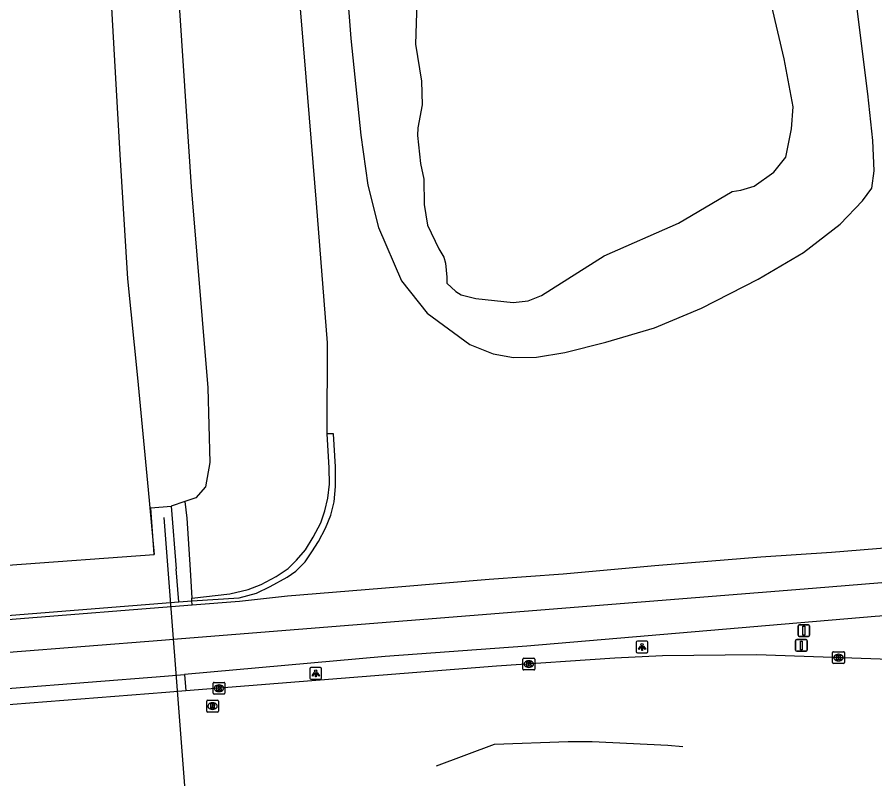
# Model space of a CAD drawing. Extents: x 157793 to 159380, y 380882 to 382313.
# Drawn here: x 157937.5 to 158010.6, y 380889.4 to 380954.8 of the extents above; entities that cross this region are included whole.
import ezdxf

# ---------------------------------------------------------------- set-up
doc = ezdxf.new("R2010")
doc.units = 0
for name, color, linetype in [('IMGEO_Berm_gesloten', 7, 'Continuous'), ('IMGEO_Berm_groen', 7, 'Continuous'), ('IMGEO_Berm_open', 7, 'Continuous'), ('IMGEO_Fietspad_gesloten', 7, 'Continuous'), ('IMGEO_Geluidsscherm', 7, 'Continuous'), ('IMGEO_Kolk', 7, 'Continuous'), ('IMGEO_Lichtpunt', 7, 'Continuous'), ('IMGEO_Meer_plas_ven_vijver', 7, 'Continuous'), ('IMGEO_Muur', 7, 'Continuous'), ('IMGEO_Rijbaan_autoweg', 7, 'Continuous'), ('IMGEO_Rijbaan_regionaal_gesloten', 7, 'Continuous'), ('IMGEO_Rioolput', 7, 'Continuous'), ('IMGEO_Verkeersbordpaal', 7, 'Continuous'), ('IMGEO_Voetpad_open', 7, 'Continuous')]:
    doc.layers.add(name, color=color, linetype=linetype)

msp = doc.modelspace()

# ---------------------------------------------------------------- linework, layer by layer
at = {"layer": 'IMGEO_Berm_gesloten'}
for points in [[(157951.314, 380905.043), (157952.443, 380905.13)], [(157952.463, 380904.791), (157952.443, 380905.13)], [(157875.054, 380898.977), (157951.314, 380905.043)]]:
    msp.add_lwpolyline(points, dxfattribs=at)
at = {"layer": 'IMGEO_Berm_groen'}
for points in [[(157964.903, 380967.003), (157965.966, 380953.019), (157966.843, 380944.789), (157967.436, 380940.541), (157968.333, 380936.937), (157970.306, 380932.383), (157972.478, 380929.642), (157976.119, 380926.967), (157978.117, 380926.181), (157979.847, 380925.873), (157981.808, 380925.89), (157984.226, 380926.279), (157987.708, 380927.153), (157991.857, 380928.39), (157995.847, 380930.057), (158000.694, 380932.534), (158004.535, 380934.791), (158007.668, 380937.208), (158009.575, 380939.203), (158010.368, 380940.29), (158010.565, 380941.753), (158010.449, 380944.34), (158010.026, 380948.316), (158008.873, 380957.637)], [(157950.982, 380961.469), (157952.369, 380940.405), (157953.784, 380923.267), (157953.957, 380916.905), (157953.587, 380914.833), (157952.777, 380913.908), (157951.844, 380913.589)], [(157963.958, 380919.352), (157964, 380927.094), (157963.06, 380938.995), (157962.021, 380951.465), (157961.224, 380961.002)], [(157952.429, 380905.351), (157955.656, 380905.737), (157957.222, 380906.103), (157958.333, 380906.523), (157959.607, 380907.219), (157960.652, 380907.877), (157961.36, 380908.594), (157962.108, 380909.479), (157962.764, 380910.545), (157963.412, 380911.778), (157963.764, 380912.803), (157964.022, 380913.87), (157964.153, 380915.079), (157964.119, 380916.466), (157963.958, 380919.352)], [(157952.443, 380905.13), (157956.463, 380905.389), (157957.935, 380905.798), (157959.114, 380906.369), (157960.541, 380907.155), (157961.287, 380907.661), (157962.076, 380908.446), (157962.658, 380909.296), (157963.219, 380910.2), (157963.807, 380911.338), (157964.267, 380912.441), (157964.568, 380913.566), (157964.668, 380914.866), (157964.666, 380916.551), (157964.513, 380919.359), (157963.958, 380919.352)], [(157949.232, 380909.081), (157948.944, 380913.059), (157950.662, 380913.184)]]:
    msp.add_lwpolyline(points, dxfattribs=at)
at = {"layer": 'IMGEO_Berm_open'}
for points in [[(157951.844, 380913.589), (157950.662, 380913.184)], [(157950.662, 380913.184), (157951.082, 380907.861)], [(157951.844, 380913.589), (157951.993, 380912.178), (157952.283, 380907.765), (157952.429, 380905.351)], [(157951.314, 380905.043), (157951.082, 380907.861)], [(157952.443, 380905.13), (157952.429, 380905.351)]]:
    msp.add_lwpolyline(points, dxfattribs=at)
at = {"layer": 'IMGEO_Fietspad_gesloten'}
for points in [[(157936.849, 380900.752), (157949.855, 380901.787), (157951.561, 380901.923), (158005.325, 380906.212), (158017.133, 380907.187), (158018.341, 380907.39)], [(158017.571, 380903.869), (158017.455, 380904.127), (158017.238, 380904.275), (158010.654, 380903.815), (157980.968, 380901.278), (157968.903, 380900.396), (157951.803, 380898.867)]]:
    msp.add_lwpolyline(points, dxfattribs=at)
at = {"layer": 'IMGEO_Geluidsscherm'}
msp.add_lwpolyline([(157951.826, 380889.379), (157950.081, 380912.225)], dxfattribs=at)
at = {"layer": 'IMGEO_Kolk'}
for p, q in [((158007.032, 380899.876), (158007.032, 380900.728)), ((158007.107, 380900.802), (158007.959, 380900.802)), ((158008.033, 380900.728), (158008.033, 380899.876)), ((157980.647, 380899.322), (157980.647, 380900.174)), ((157980.722, 380900.248), (157981.574, 380900.248)), ((157981.135, 380900.028), (157981.16, 380900.028)), ((157981.648, 380900.174), (157981.648, 380899.322)), ((158007.543, 380900.022), (158007.518, 380900.022)), ((158007.52, 380900.582), (158007.545, 380900.582)), ((157981.574, 380899.248), (157980.722, 380899.248)), ((157981.158, 380899.468), (157981.133, 380899.468)), ((158007.959, 380899.802), (158007.107, 380899.802)), ((157954.247, 380897.262), (157954.247, 380898.114)), ((157954.322, 380898.188), (157955.174, 380898.188)), ((157954.735, 380897.968), (157954.76, 380897.968)), ((157955.248, 380898.114), (157955.248, 380897.262)), ((157955.174, 380897.188), (157954.322, 380897.188)), ((157954.758, 380897.408), (157954.733, 380897.408))]:
    msp.add_line(p, q, dxfattribs=at)
for points in [[(158007.032, 380899.876), (158007.032, 380900.728)], [(158007.107, 380900.802), (158007.959, 380900.802)], [(158008.033, 380900.728), (158008.033, 380899.876)], [(157980.647, 380899.322), (157980.647, 380900.174)], [(157980.722, 380900.248), (157981.574, 380900.248)], [(157981.648, 380900.174), (157981.648, 380899.322)], [(158007.353, 380900.502), (158007.476, 380900.502), (158007.476, 380900.351), (158007.606, 380900.502), (158007.77, 380900.502), (158007.624, 380900.351), (158007.777, 380900.102), (158007.625, 380900.102), (158007.54, 380900.266), (158007.476, 380900.199), (158007.476, 380900.102), (158007.353, 380900.102), (158007.353, 380900.502)], [(157981.574, 380899.248), (157980.722, 380899.248)], [(157980.968, 380899.948), (157981.091, 380899.948), (157981.091, 380899.797), (157981.221, 380899.948), (157981.385, 380899.948), (157981.239, 380899.797), (157981.392, 380899.548), (157981.24, 380899.548), (157981.155, 380899.712), (157981.091, 380899.645), (157981.091, 380899.548), (157980.968, 380899.548), (157980.968, 380899.948)], [(158007.959, 380899.802), (158007.107, 380899.802)], [(157954.247, 380897.262), (157954.247, 380898.114)], [(157954.322, 380898.188), (157955.174, 380898.188)], [(157954.568, 380897.888), (157954.691, 380897.888), (157954.691, 380897.737), (157954.821, 380897.888), (157954.985, 380897.888), (157954.839, 380897.737), (157954.992, 380897.488), (157954.84, 380897.488), (157954.755, 380897.652), (157954.691, 380897.585), (157954.691, 380897.488), (157954.568, 380897.488), (157954.568, 380897.888)], [(157955.248, 380898.114), (157955.248, 380897.262)], [(157955.174, 380897.188), (157954.322, 380897.188)]]:
    msp.add_lwpolyline(points, dxfattribs=at)
for centre, start, end in [((158007.109, 380900.726), 91.55205, 178.44795), ((158007.109, 380900.726), 91.55205, 178.44795), ((158007.957, 380900.726), 1.55205, 88.44795), ((158007.957, 380900.726), 1.55205, 88.44795), ((157980.724, 380900.172), 91.55205, 178.44795), ((157980.724, 380900.172), 91.55205, 178.44795), ((157981.572, 380900.172), 1.55205, 88.44795), ((157981.572, 380900.172), 1.55205, 88.44795), ((157980.724, 380899.324), 181.55205, 268.44795), ((157980.724, 380899.324), 181.55205, 268.44795), ((157981.572, 380899.324), 271.55205, 358.44795), ((157981.572, 380899.324), 271.55205, 358.44795), ((158007.109, 380899.878), 181.55205, 268.44795), ((158007.109, 380899.878), 181.55205, 268.44795), ((158007.957, 380899.878), 271.55205, 358.44795), ((158007.957, 380899.878), 271.55205, 358.44795), ((157954.324, 380898.112), 91.55205, 178.44795), ((157954.324, 380898.112), 91.55205, 178.44795), ((157955.172, 380898.112), 1.55205, 88.44795), ((157955.172, 380898.112), 1.55205, 88.44795), ((157954.324, 380897.264), 181.55205, 268.44795), ((157954.324, 380897.264), 181.55205, 268.44795), ((157955.172, 380897.264), 271.55205, 358.44795), ((157955.172, 380897.264), 271.55205, 358.44795)]:
    msp.add_arc(centre, 0.0765, start, end, dxfattribs=at)
for centre, major_axis, ratio, start_param, end_param in [((157981.134, 380899.748), (-0.387, 0.002), 0.722429, 4.712389, 7.853982), ((157981.159, 380899.748), (-0.39, 0.002), 0.717154, 1.570796, 4.712389), ((158007.519, 380900.302), (-0.387, 0.002), 0.722429, 4.712389, 7.853982), ((158007.544, 380900.302), (-0.39, 0.002), 0.717154, 1.570796, 4.712389), ((157954.734, 380897.688), (-0.387, 0.002), 0.722429, 4.712389, 7.853982), ((157954.759, 380897.688), (-0.39, 0.002), 0.717154, 1.570796, 4.712389)]:
    msp.add_ellipse(centre, major_axis=major_axis, ratio=ratio, start_param=start_param, end_param=end_param, dxfattribs=at)
at = {"layer": 'IMGEO_Lichtpunt'}
for p, q in [((157990.296, 380901.617), (157990.296, 380900.81)), ((157990.296, 380901.617), (157990.296, 380900.81)), ((157991.198, 380901.712), (157990.39, 380901.712)), ((157991.198, 380901.712), (157990.39, 380901.712)), ((157991.292, 380900.81), (157991.292, 380901.617)), ((157991.292, 380900.81), (157991.292, 380901.617)), ((157990.39, 380900.716), (157991.198, 380900.716)), ((157990.39, 380900.716), (157991.198, 380900.716)), ((157962.49, 380899.357), (157962.49, 380898.55)), ((157962.49, 380899.357), (157962.49, 380898.55)), ((157963.392, 380899.452), (157962.584, 380899.452)), ((157963.392, 380899.452), (157962.584, 380899.452)), ((157963.486, 380898.55), (157963.486, 380899.357)), ((157963.486, 380898.55), (157963.486, 380899.357)), ((157962.584, 380898.456), (157963.392, 380898.456)), ((157962.584, 380898.456), (157963.392, 380898.456))]:
    msp.add_line(p, q, dxfattribs=at)
for points in [[(157990.67, 380901.281), (157990.709, 380901.253), (157990.521, 380900.991), (157990.483, 380901.018), (157990.67, 380901.281)], [(157990.772, 380901.233), (157990.819, 380901.233), (157990.819, 380900.911), (157990.772, 380900.911), (157990.772, 380901.233)], [(157990.882, 380901.253), (157990.92, 380901.28), (157991.107, 380901.018), (157991.068, 380900.99), (157990.882, 380901.253)], [(157962.864, 380899.021), (157962.903, 380898.993), (157962.715, 380898.731), (157962.677, 380898.758), (157962.864, 380899.021)], [(157962.966, 380898.973), (157963.013, 380898.973), (157963.013, 380898.651), (157962.966, 380898.651), (157962.966, 380898.973)], [(157963.076, 380898.993), (157963.114, 380899.02), (157963.301, 380898.758), (157963.262, 380898.73), (157963.076, 380898.993)]]:
    msp.add_lwpolyline(points, dxfattribs=at)
for centre in [(157990.795, 380901.415), (157962.989, 380899.155)]:
    msp.add_circle(centre, 0.0994, dxfattribs=at)
for centre, start, end in [((157990.39, 380901.617), 90, 180), ((157990.39, 380901.617), 90, 180), ((157991.198, 380901.617), 0, 90), ((157991.198, 380901.617), 0, 90), ((157990.39, 380900.81), 180, 270), ((157990.39, 380900.81), 180, 270), ((157991.198, 380900.81), 270, 0), ((157991.198, 380900.81), 270, 360), ((157962.584, 380899.357), 90, 180), ((157962.584, 380899.357), 90, 180), ((157963.392, 380899.357), 0, 90), ((157963.392, 380899.357), 0, 90), ((157962.584, 380898.55), 180, 270), ((157962.584, 380898.55), 180, 270), ((157963.392, 380898.55), 270, 0), ((157963.392, 380898.55), 270, 360)]:
    msp.add_arc(centre, 0.0946, start, end, dxfattribs=at)
at = {"layer": 'IMGEO_Meer_plas_ven_vijver'}
msp.add_lwpolyline([(157971.646, 380957.934), (157971.484, 380952.549), (157971.994, 380949.383), (157972.048, 380947.389), (157971.698, 380945.428), (157971.657, 380944.778), (157971.922, 380942.373), (157972.191, 380941.053), (157972.218, 380938.882), (157972.506, 380937.143), (157973.473, 380935.119), (157973.908, 380934.403), (157974.035, 380933.901), (157974.159, 380932.697), (157974.147, 380932.189), (157974.932, 380931.471), (157975.382, 380931.21), (157976.623, 380930.881), (157979.809, 380930.55), (157981.081, 380930.695), (157982.235, 380931.149), (157987.567, 380934.524), (157993.889, 380937.312), (157998.481, 380940.005), (157999.195, 380940.107), (158000.353, 380940.457), (158002.034, 380941.653), (158003.045, 380942.925), (158003.515, 380945.346), (158003.677, 380947.21), (158002.899, 380951.292), (158001.293, 380958.21)], dxfattribs=at)
at = {"layer": 'IMGEO_Muur'}
for points in [[(157875.548, 380892.793), (157877.439, 380892.944), (157890.45, 380893.98), (157891.441, 380894.059), (157891.677, 380894.078), (157893.743, 380894.242), (157893.975, 380894.261), (157894.067, 380894.268), (157894.847, 380894.33), (157895.59, 380894.389), (157912.002, 380895.697), (157915.636, 380895.986), (157932.044, 380897.293), (157933.231, 380897.388), (157933.745, 380897.429), (157933.86, 380897.438), (157934.122, 380897.459), (157935.915, 380897.601), (157936.263, 380897.629), (157937.083, 380897.694), (157950.103, 380898.732), (157951.803, 380898.867)], [(157951.803, 380898.867), (157951.914, 380897.464)], [(157951.914, 380897.464), (157950.217, 380897.331), (157937.189, 380896.309), (157936.371, 380896.244), (157936.024, 380896.217), (157934.231, 380896.076), (157933.968, 380896.056), (157933.855, 380896.047), (157933.348, 380896.007), (157932.154, 380895.913), (157915.744, 380894.626), (157912.108, 380894.341), (157895.694, 380893.053), (157894.95, 380892.994), (157894.185, 380892.934), (157894.081, 380892.926), (157893.849, 380892.908), (157891.783, 380892.746), (157891.547, 380892.727), (157890.558, 380892.65), (157877.543, 380891.628), (157875.653, 380891.48)]]:
    msp.add_lwpolyline(points, dxfattribs=at)
at = {"layer": 'IMGEO_Rijbaan_autoweg'}
for points in [[(157945.538, 380956.668), (157946.301, 380943.139), (157946.941, 380932.549), (157947.8, 380924.116), (157948.717, 380914.585), (157949.232, 380909.081)], [(157936.741, 380908.18), (157949.232, 380909.081)]]:
    msp.add_lwpolyline(points, dxfattribs=at)
at = {"layer": 'IMGEO_Rijbaan_regionaal_gesloten'}
for points in [[(158013.536, 380900.089), (158000.552, 380900.55), (157992.523, 380900.462), (157988.477, 380900.255), (157978.391, 380899.558), (157951.914, 380897.464)], [(157973.266, 380891.072), (157978.22, 380892.93), (157984.508, 380893.158), (157986.532, 380893.144), (157992.983, 380892.846), (157994.262, 380892.73)]]:
    msp.add_lwpolyline(points, dxfattribs=at)
at = {"layer": 'IMGEO_Rioolput'}
for p, q in [((157953.695, 380895.741), (157953.695, 380896.593)), ((157953.77, 380896.667), (157954.622, 380896.667)), ((157954.183, 380896.447), (157954.208, 380896.447)), ((157954.696, 380896.593), (157954.696, 380895.741)), ((157954.622, 380895.667), (157953.77, 380895.667)), ((157954.206, 380895.887), (157954.181, 380895.887))]:
    msp.add_line(p, q, dxfattribs=at)
for points in [[(157953.695, 380895.741), (157953.695, 380896.593)], [(157953.77, 380896.667), (157954.622, 380896.667)], [(157954.284, 380896.365), (157954.032, 380896.367), (157954.032, 380895.967)], [(157954.696, 380896.593), (157954.696, 380895.741)], [(157954.622, 380895.667), (157953.77, 380895.667)], [(157954.032, 380895.967), (157954.156, 380895.967), (157954.156, 380896.129), (157954.167, 380896.129)], [(157954.21, 380896.286), (157954.156, 380896.286), (157954.156, 380896.205)], [(157954.156, 380896.205), (157954.208, 380896.205)], [(157954.214, 380896.1), (157954.285, 380895.967), (157954.425, 380895.967), (157954.36, 380896.093)]]:
    msp.add_lwpolyline(points, dxfattribs=at)
for centre, radius, start, end in [((157953.772, 380896.591), 0.0765, 91.55205, 178.44795), ((157953.772, 380896.591), 0.0765, 91.55205, 178.44795), ((157954.283, 380896.255), 0.109, 350.36119, 89.41601), ((157954.62, 380896.591), 0.0765, 1.55205, 88.44795), ((157954.62, 380896.591), 0.0765, 1.55205, 88.44795), ((157953.772, 380895.743), 0.0765, 181.55205, 268.44795), ((157953.772, 380895.743), 0.0765, 181.55205, 268.44795), ((157954.166, 380896.076), 0.0533, 26.02933, 88.69889), ((157954.192, 380896.394), 0.19, 274.7715, 282.96867), ((157954.216, 380896.19), 0.0964, 77.00612, 93.18647), ((157954.23, 380896.247), 0.0378, 276.66336, 79.67722), ((157954.281, 380896.255), 0.112, 277.58423, 350.98172), ((157954.265, 380896.04), 0.108, 29.51342, 73.79051), ((157954.62, 380895.743), 0.0765, 271.55205, 358.44795), ((157954.62, 380895.743), 0.0765, 271.55205, 358.44795)]:
    msp.add_arc(centre, radius, start, end, dxfattribs=at)
for centre, major_axis, ratio, start_param, end_param in [((157954.182, 380896.167), (-0.387, 0.002), 0.722429, 4.712389, 7.853982), ((157954.207, 380896.167), (-0.39, 0.002), 0.717154, 1.570796, 4.712389)]:
    msp.add_ellipse(centre, major_axis=major_axis, ratio=ratio, start_param=start_param, end_param=end_param, dxfattribs=at)
at = {"layer": 'IMGEO_Verkeersbordpaal'}
for p, q in [((158004.081, 380902.198), (158004.081, 380902.998)), ((158004.081, 380902.998), (158004.081, 380902.198)), ((158004.181, 380903.098), (158004.971, 380903.098)), ((158004.971, 380903.098), (158004.181, 380903.098)), ((158005.071, 380902.998), (158005.071, 380902.198)), ((158005.071, 380902.198), (158005.071, 380902.998)), ((158003.874, 380900.939), (158003.874, 380901.739)), ((158003.874, 380901.739), (158003.874, 380900.939)), ((158003.974, 380901.839), (158004.764, 380901.839)), ((158004.764, 380901.839), (158003.974, 380901.839)), ((158004.971, 380902.098), (158004.181, 380902.098)), ((158004.181, 380902.098), (158004.971, 380902.098)), ((158004.864, 380901.739), (158004.864, 380900.939)), ((158004.864, 380900.939), (158004.864, 380901.739)), ((158004.764, 380900.839), (158003.974, 380900.839)), ((158003.974, 380900.839), (158004.764, 380900.839))]:
    msp.add_line(p, q, dxfattribs=at)
for points in [[(158004.501, 380902.973), (158004.651, 380902.973), (158004.651, 380902.223), (158004.501, 380902.223), (158004.501, 380902.973)], [(158004.294, 380901.714), (158004.444, 380901.714), (158004.444, 380900.964), (158004.294, 380900.964), (158004.294, 380901.714)]]:
    msp.add_lwpolyline(points, dxfattribs=at)
for centre, start, end in [((158004.181, 380902.998), 90, 180), ((158004.181, 380902.998), 90, 180), ((158004.971, 380902.998), 0, 90), ((158004.971, 380902.998), 360, 90), ((158004.181, 380902.198), 180, 270), ((158004.181, 380902.198), 180, 270), ((158004.971, 380902.198), 270, 0), ((158004.971, 380902.198), 270, 0), ((158003.974, 380901.739), 90, 180), ((158003.974, 380901.739), 90, 180), ((158004.764, 380901.739), 0, 90), ((158004.764, 380901.739), 360, 90), ((158003.974, 380900.939), 180, 270), ((158003.974, 380900.939), 180, 270), ((158004.764, 380900.939), 270, 0), ((158004.764, 380900.939), 270, 0)]:
    msp.add_arc(centre, 0.1, start, end, dxfattribs=at)
at = {"layer": 'IMGEO_Voetpad_open'}
for points in [[(157952.463, 380904.791), (157956.486, 380905.111), (157960.58, 380905.551), (157969.97, 380906.339), (157977.755, 380906.977), (157984.059, 380907.425), (157991.876, 380908.134), (158000.909, 380908.871), (158006.926, 380909.272), (158015.985, 380910.01), (158017.941, 380910.159), (158018.435, 380910.381)], [(157873.895, 380898.56), (157952.463, 380904.791)]]:
    msp.add_lwpolyline(points, dxfattribs=at)

doc.saveas('drawing.dxf')
